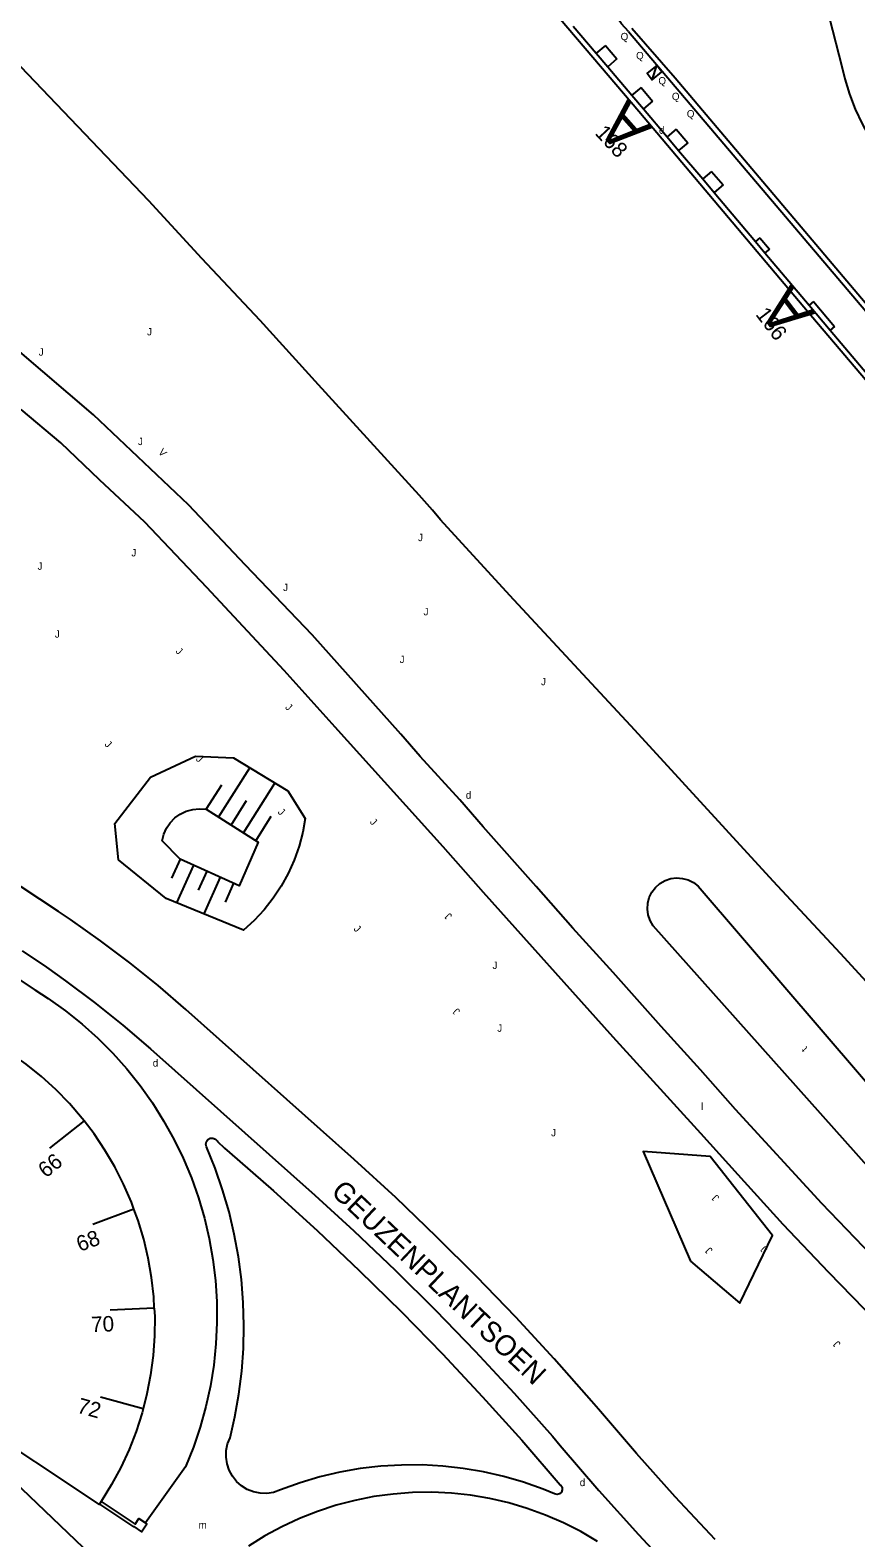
# Model space of a CAD drawing. Extents: x 134999 to 136502, y 457398 to 459002.
# Drawn here: x 135223.9 to 135280.2, y 458277.6 to 458380.2 of the extents above; entities that cross this region are included whole.
import ezdxf

# ---------------------------------------------------------------- set-up
doc = ezdxf.new("R2010")
doc.units = 0
for name, color, linetype in [('RI_DGTB_15', 7, 'Continuous'), ('RI_DGTB_18', 7, 'Continuous'), ('RI_DGTB_19', 7, 'Continuous'), ('RI_DGTB_2', 7, 'Continuous'), ('RI_DGTB_29', 7, 'Continuous'), ('RI_DGTB_30', 7, 'Continuous'), ('RI_DGTB_31', 7, 'Continuous'), ('RI_DGTB_35', 7, 'Continuous'), ('RI_DGTB_36', 7, 'Continuous'), ('RI_DGTB_37', 7, 'Continuous'), ('RI_DGTB_43', 7, 'Continuous'), ('RI_DGTB_53', 7, 'Continuous'), ('RI_DGTB_54', 7, 'Continuous'), ('RI_DGTB_58', 7, 'Continuous'), ('RI_DGTB_6', 7, 'Continuous')]:
    doc.layers.add(name, color=color, linetype=linetype)

msp = doc.modelspace()

# ---------------------------------------------------------------- linework, layer by layer
at = {"layer": 'RI_DGTB_15'}
for p, q in [((135227.585, 458305.978), (135225.24, 458304.108)), ((135230.987, 458299.971), (135228.177, 458298.923)), ((135232.372, 458293.22), (135229.375, 458293.092)), ((135231.609, 458286.361), (135228.719, 458287.166))]:
    msp.add_line(p, q, dxfattribs=at)
at = {"layer": 'RI_DGTB_18'}
for p, q in [((135236.755, 458326.656), (135238.878, 458330.015)), ((135238.446, 458325.587), (135240.591, 458328.981)), ((135235.91, 458327.19), (135236.965, 458328.858)), ((135237.601, 458326.121), (135238.655, 458327.789)), ((135239.291, 458325.053), (135240.346, 458326.721)), ((135234.13, 458323.8), (135233.546, 458322.504)), ((135235.042, 458323.389), (135233.886, 458320.821)), ((135235.954, 458322.979), (135235.37, 458321.683)), ((135236.866, 458322.568), (135235.738, 458320.064)), ((135237.777, 458322.158), (135237.194, 458320.862))]:
    msp.add_line(p, q, dxfattribs=at)
for points in [[(135233.18, 458321.11), (135229.93, 458323.74), (135229.69, 458326.23), (135232.12, 458329.37), (135235.19, 458330.8), (135237.76, 458330.69), (135241.47, 458328.45), (135242.66, 458326.56), (135242.489, 458325.627), (135242.233, 458324.669), (135241.901, 458323.735), (135241.495, 458322.83), (135241.018, 458321.961), (135240.472, 458321.133), (135239.861, 458320.352), (135239.189, 458319.623), (135238.46, 458318.95), (135233.18, 458321.11)], [(135232.92, 458325.05), (135233.028, 458325.49), (135233.211, 458325.904), (135233.464, 458326.279), (135233.779, 458326.605), (135234.146, 458326.869), (135234.554, 458327.066), (135234.99, 458327.187), (135235.441, 458327.23), (135235.892, 458327.193), (135235.91, 458327.19), (135239.455, 458324.949), (135238.15, 458321.99), (135234.13, 458323.8), (135232.92, 458325.05)]]:
    msp.add_lwpolyline(points, dxfattribs=at)
at = {"layer": 'RI_DGTB_19'}
msp.add_lwpolyline([(135268.91, 458296.42), (135272.26, 458293.56), (135274.5, 458298.17), (135270.25, 458303.55), (135265.69, 458303.88), (135268.91, 458296.42)], dxfattribs=at)
at = {"layer": 'RI_DGTB_2'}
msp.add_line((135228.757, 458280.051), (135228.647, 458279.885), dxfattribs=at)
for points in [[(135227.585, 458305.978), (135227.459, 458306.143), (135226.59, 458307.149), (135225.662, 458308.101), (135224.679, 458308.996), (135223.644, 458309.83), (135222.56, 458310.6), (135222.495, 458310.643)], [(135230.987, 458299.971), (135230.817, 458300.434), (135230.285, 458301.653), (135229.682, 458302.837), (135229.007, 458303.983), (135228.266, 458305.086), (135227.585, 458305.978)], [(135232.372, 458293.22), (135232.333, 458293.987), (135232.186, 458295.308), (135231.96, 458296.618), (135231.656, 458297.913), (135231.274, 458299.186), (135230.987, 458299.971)], [(135232.372, 458293.22), (135232.4, 458292.659), (135232.387, 458291.33), (135232.294, 458290.004), (135232.121, 458288.686), (135231.87, 458287.38), (135231.609, 458286.361)], [(135228.647, 458279.885), (135228.63, 458279.86), (135219.87, 458285.66), (135219.952, 458285.839)], [(135231.609, 458286.361), (135231.54, 458286.092), (135231.134, 458284.826), (135230.652, 458283.587), (135230.096, 458282.38), (135229.469, 458281.207), (135228.757, 458280.051)]]:
    msp.add_lwpolyline(points, dxfattribs=at)
at = {"layer": 'RI_DGTB_30'}
msp.add_line((135266.299, 458376.871), (135266.602, 458377.843), dxfattribs=at)
msp.add_lwpolyline([(135266.957, 458377.405), (135266.602, 458377.843), (135265.944, 458377.309), (135266.299, 458376.871), (135266.957, 458377.405)], dxfattribs=at)
at = {"layer": 'RI_DGTB_53'}
for p, q in [((135263.115, 458379.194), (135262.49, 458378.67)), ((135263.115, 458379.194), (135263.898, 458378.286)), ((135264.685, 458380.143), (135310.847, 458325.76)), ((135263.898, 458378.286), (135263.271, 458377.752)), ((135265.542, 458376.347), (135264.918, 458375.816)), ((135265.542, 458376.347), (135266.325, 458375.411)), ((135266.325, 458375.411), (135265.709, 458374.887)), ((135267.926, 458373.493), (135267.318, 458372.98)), ((135267.926, 458373.493), (135268.715, 458372.584)), ((135268.715, 458372.584), (135268.094, 458372.06)), ((135270.348, 458370.628), (135269.737, 458370.112)), ((135270.348, 458370.628), (135271.135, 458369.711)), ((135271.135, 458369.711), (135270.516, 458369.189)), ((135273.638, 458366.108), (135273.333, 458365.851)), ((135273.638, 458366.108), (135274.291, 458365.342)), ((135274.291, 458365.342), (135273.982, 458365.081)), ((135277.298, 458361.763), (135276.996, 458361.509)), ((135277.298, 458361.763), (135278.727, 458360.067)), ((135278.727, 458360.067), (135278.431, 458359.816))]:
    msp.add_line(p, q, dxfattribs=at)
for points in [[(135264.685, 458380.143), (135264.213, 458380.681), (135263.803, 458381.267), (135263.462, 458381.896), (135263.192, 458382.559), (135262.999, 458383.248), (135262.883, 458383.954), (135262.847, 458384.669), (135262.89, 458385.383), (135262.979, 458385.932)], [(135277.479, 458384.612), (135279.248, 458377.677), (135279.421, 458376.936), (135279.737, 458375.882), (135280.129, 458374.854), (135280.594, 458373.858), (135281.131, 458372.898), (135281.736, 458371.979), (135282.406, 458371.107), (135285.299, 458367.687), (135297.458, 458353.401), (135306.933, 458342.169), (135315.503, 458332.045), (135324.897, 458320.817), (135334.398, 458309.468), (135342.807, 458299.356), (135351.41, 458288.975), (135360.486, 458278.002), (135369.277, 458267.496), (135378.285, 458256.715), (135388.432, 458244.552), (135397.612, 458233.751), (135400.748, 458230.047)], [(135282.179, 458360.065), (135267.854, 458376.969), (135264.913, 458380.367)], [(135270.576, 458277.467), (135267.87, 458280.37), (135265.222, 458283.326), (135262.635, 458286.336), (135262.17, 458286.89), (135259.616, 458289.771), (135257.003, 458292.598), (135254.332, 458295.37), (135251.604, 458298.086), (135248.82, 458300.745), (135245.981, 458303.345), (135234.52, 458313.56), (135232.634, 458315.184), (135230.696, 458316.746), (135228.709, 458318.245), (135226.675, 458319.679), (135225.84, 458320.24), (135207.94, 458332.03)], [(135220.42, 458317.42), (135224.24, 458314.89), (135225.151, 458314.305), (135226.325, 458313.468), (135227.451, 458312.567), (135228.525, 458311.604), (135229.544, 458310.584), (135230.504, 458309.509), (135231.404, 458308.383), (135232.24, 458307.208), (135233.009, 458305.988), (135233.71, 458304.728), (135234.34, 458303.431), (135234.897, 458302.101), (135235.379, 458300.742), (135235.785, 458299.359), (135236.114, 458297.955), (135236.364, 458296.535), (135236.535, 458295.103), (135236.627, 458293.664), (135236.639, 458292.223), (135236.57, 458290.782), (135236.422, 458289.348), (135236.195, 458287.924), (135235.889, 458286.515), (135235.505, 458285.125), (135235.045, 458283.759), (135234.51, 458282.42), (135231.766, 458278.593)], [(135223.37, 458317.56), (135225.02, 458316.44), (135226.323, 458315.52), (135228.305, 458314.039), (135230.238, 458312.495), (135232.12, 458310.89), (135243.32, 458300.92), (135245.967, 458298.496), (135248.782, 458295.815), (135251.54, 458293.077), (135254.242, 458290.283), (135256.886, 458287.433), (135259.498, 458284.498), (135260.034, 458283.86), (135262.664, 458280.805), (135265.354, 458277.802), (135268.103, 458274.853)], [(135235.92, 458304.21), (135235.885, 458304.385), (135235.92, 458304.563), (135236.027, 458304.709), (135236.185, 458304.795), (135236.366, 458304.805), (135236.534, 458304.738), (135236.656, 458304.605), (135236.67, 458304.58), (135237.15, 458304.12), (135237.489, 458303.83), (135240.501, 458301.203), (135243.46, 458298.516), (135246.364, 458295.77), (135249.213, 458292.967), (135252.005, 458290.107), (135254.739, 458287.192), (135257.415, 458284.222), (135260.03, 458281.2), (135260.063, 458281.171), (135260.154, 458281.027), (135260.171, 458280.857), (135260.109, 458280.697), (135259.982, 458280.582), (135259.818, 458280.537), (135259.65, 458280.58), (135258.861, 458280.899), (135257.534, 458281.367), (135256.182, 458281.759), (135254.811, 458282.073), (135253.424, 458282.309), (135252.025, 458282.465), (135250.62, 458282.542), (135249.213, 458282.539), (135247.809, 458282.456), (135246.411, 458282.293), (135245.025, 458282.051), (135243.655, 458281.731), (135242.305, 458281.334), (135240.98, 458280.86), (135240.487, 458280.678), (135240.035, 458280.61), (135239.578, 458280.622), (135239.131, 458280.714), (135238.705, 458280.882), (135238.316, 458281.121), (135237.974, 458281.425), (135237.691, 458281.783), (135237.474, 458282.185), (135237.33, 458282.619), (135237.264, 458283.071), (135237.278, 458283.528), (135237.371, 458283.976), (135237.54, 458284.4), (135237.867, 458285.828), (135238.14, 458287.368), (135238.335, 458288.921), (135238.45, 458290.481), (135238.484, 458292.046), (135238.439, 458293.61), (135238.314, 458295.169), (135238.11, 458296.721), (135237.826, 458298.259), (135237.465, 458299.782), (135237.025, 458301.283), (135236.51, 458302.761), (135235.92, 458304.21)], [(135243.26, 458261.99), (135229.63, 458274.9), (135215.48, 458288.41)], [(135262.566, 458277.334), (135261.425, 458278.004), (135260.246, 458278.603), (135259.032, 458279.13), (135257.789, 458279.582), (135256.521, 458279.959), (135255.232, 458280.258), (135253.927, 458280.478), (135252.612, 458280.62), (135251.29, 458280.682), (135249.968, 458280.664), (135248.648, 458280.566), (135247.337, 458280.388), (135246.039, 458280.131), (135244.759, 458279.797), (135243.502, 458279.386), (135242.271, 458278.899), (135241.073, 458278.339), (135239.91, 458277.708), (135238.788, 458277.008)], [(135228.647, 458279.885), (135230.961, 458278.336), (135230.97, 458278.35), (135231.51, 458277.99), (135231.86, 458278.53), (135231.766, 458278.593)], [(135228.757, 458280.051), (135231.07, 458278.504), (135231.32, 458278.89), (135231.766, 458278.593)]]:
    msp.add_lwpolyline(points, dxfattribs=at)
at = {"layer": 'RI_DGTB_54'}
for points in [[(135304.544, 458275.009), (135301.376, 458277.656), (135297.84, 458280.96), (135295.422, 458283.168), (135292.622, 458285.683), (135287.436, 458290.475), (135281.26, 458296.808), (135277.865, 458300.347), (135271.983, 458306.748), (135269.583, 458309.452), (135266.912, 458312.404), (135263.631, 458316.076), (135260.883, 458319.085), (135258.387, 458321.937), (135254.785, 458325.991), (135253.185, 458327.842), (135250.492, 458330.783), (135249.163, 458332.316), (135243.121, 458339.071), (135238.589, 458343.809), (135234.71, 458347.915), (135228.241, 458354.047), (135223.042, 458358.48)], [(135299.804, 458275.198), (135296.75, 458277.788), (135291.552, 458282.39), (135289.292, 458284.561), (135286.568, 458287.247), (135283.979, 458289.837), (135278.324, 458295.66), (135275.227, 458298.918), (135272.149, 458302.297), (135269.617, 458305.11), (135263.628, 458311.675), (135254.798, 458321.532), (135252.059, 458324.638), (135244.691, 458332.781), (135241.232, 458336.632), (135235.957, 458342.287), (135231.736, 458346.737), (135228.639, 458349.634), (135225.997, 458352.143), (135223.312, 458354.423)]]:
    msp.add_lwpolyline(points, dxfattribs=at)
at = {"layer": 'RI_DGTB_58'}
for p, q in [((135262.49, 458378.67), (135263.271, 458377.752)), ((135264.918, 458375.816), (135265.709, 458374.887)), ((135267.318, 458372.98), (135268.094, 458372.06)), ((135269.737, 458370.112), (135270.516, 458369.189)), ((135273.333, 458365.851), (135273.982, 458365.081)), ((135276.996, 458361.509), (135278.431, 458359.816))]:
    msp.add_line(p, q, dxfattribs=at)
for points in [[(135257.591, 458392.934), (135256.461, 458385.195), (135257.423, 458384.095), (135265.384, 458374.739), (135277.247, 458360.679), (135287.755, 458348.307), (135300.354, 458333.357), (135316.37, 458314.365), (135323.776, 458305.621), (135345.64, 458279.775), (135348.27, 458276.674), (135363.714, 458258.421), (135376.067, 458243.88), (135383.651, 458234.915)], [(135350.985, 458235.875), (135343.864, 458244.072), (135326.709, 458264.062), (135323.357, 458267.938), (135320.711, 458271.056), (135314.745, 458277.961), (135311.343, 458281.773), (135308.226, 458285.222), (135299.449, 458295.048), (135297.526, 458297.097), (135294.244, 458300.763), (135283.169, 458312.975), (135279.131, 458317.36), (135274.529, 458322.304), (135265.107, 458332.575), (135256.597, 458341.748), (135251.884, 458346.89), (135251.322, 458347.558), (135250.417, 458348.59), (135243.555, 458356.091), (135239.588, 458360.464), (135235.602, 458364.705), (135232.009, 458368.613), (135216.479, 458384.861)], [(135260.922, 458380.512), (135262.49, 458378.67)], [(135263.271, 458377.752), (135264.918, 458375.816)], [(135265.709, 458374.887), (135267.318, 458372.98)], [(135268.094, 458372.06), (135269.737, 458370.112)], [(135270.516, 458369.189), (135273.333, 458365.851)], [(135273.982, 458365.081), (135276.996, 458361.509)], [(135278.431, 458359.816), (135281.43, 458356.285)], [(135266.356, 458319.263), (135266.152, 458319.612), (135266.02, 458319.994), (135265.966, 458320.395), (135265.991, 458320.798), (135266.095, 458321.189), (135266.274, 458321.552), (135266.521, 458321.872), (135266.826, 458322.138), (135267.177, 458322.339), (135267.56, 458322.467), (135267.961, 458322.517), (135268.365, 458322.487), (135268.754, 458322.379), (135269.115, 458322.196), (135269.433, 458321.946), (135269.567, 458321.804), (135288.802, 458299.402)], [(135283.544, 458299.986), (135266.356, 458319.263)]]:
    msp.add_lwpolyline(points, dxfattribs=at)

# ---------------------------------------------------------------- texts
at = {"layer": 'RI_DGTB_29'}
msp.add_text('d', height=0.5, dxfattribs=at).set_placement((135266.762, 458373.189))
for p in [(135253.6, 458327.91), (135232.27, 458309.67), (135261.36, 458281.1)]:
    msp.add_text('d', height=0.5, rotation=359.99965, dxfattribs=at).set_placement(p)
at = {"layer": 'RI_DGTB_30'}
msp.add_text('V', height=0.5, rotation=313.56737, dxfattribs=at).set_placement((135232.607, 458351.47))
at = {"layer": 'RI_DGTB_31'}
for p in [(135264.147, 458379.561), (135264.147, 458379.561), (135265.198, 458378.262), (135265.198, 458378.262), (135266.719, 458376.55), (135266.719, 458376.55), (135267.639, 458375.484), (135267.639, 458375.484), (135268.655, 458374.302), (135268.655, 458374.302)]:
    msp.add_text('Q', height=0.5, dxfattribs=at).set_placement(p)
for rotation, p in [(359.99965, (135231.88, 458359.46)), (359.99965, (135224.5, 458358.08)), (359.99965, (135231.26, 458351.99)), (359.99965, (135250.34, 458345.45)), (359.99965, (135230.81, 458344.41)), (359.99965, (135224.42, 458343.5)), (359.99965, (135241.15, 458342.05)), (359.99965, (135250.72, 458340.4)), (359.99965, (135225.6, 458338.88)), (315.92163, (135233.783, 458337.91)), (359.99965, (135249.09, 458337.15)), (359.99965, (135258.72, 458335.64)), (315.92163, (135241.251, 458334.096)), (315.92163, (135228.949, 458331.572)), (315.92163, (135235.168, 458330.571)), (315.92163, (135240.749, 458326.963)), (315.92163, (135247.025, 458326.287)), (136.33581, (135252.699, 458319.954)), (315.92163, (135245.92, 458319.009)), (359.99965, (135255.42, 458316.32)), (136.33581, (135253.246, 458313.473)), (359.99965, (135255.74, 458312.04)), (359.99965, (135259.41, 458304.92)), (136.33581, (135270.901, 458300.775)), (136.33581, (135270.452, 458297.196)), (136.33581, (135274.207, 458297.288)), (132.33195, (135279.168, 458290.806))]:
    msp.add_text('J', height=0.5, rotation=rotation, dxfattribs=at).set_placement(p)
at = {"layer": 'RI_DGTB_35'}
msp.add_text('72', height=1.054, rotation=344.4535, dxfattribs=at).set_placement((135227.05, 458286.121))
at = {"layer": 'RI_DGTB_36'}
for s, rotation, p in [('168', 312.7974, (135262.348, 458373.191)), ('166', 307.3774, (135273.298, 458360.879)), ('66', 38.5679, (135224.988, 458302.048)), ('68', 20.4654, (135227.305, 458297.046)), ('70', 2.462, (135228.089, 458291.581))]:
    msp.add_text(s, height=1.054, rotation=rotation, dxfattribs=at).set_placement(p)
at = {"layer": 'RI_DGTB_37'}
for s, p in [('GEUZENPLANTSOEN', (135244.343, 458301.056)), ('ADRIAAN MENNINCKKWARTIER', (135219.16, 458279.244))]:
    msp.add_text(s, height=1.4, rotation=316.55399, dxfattribs=at).set_placement(p)
at = {"layer": 'RI_DGTB_43'}
for s, rotation, p in [('t', 132.59733, (135276.909, 458310.941)), ('m', 359.99965, (135235.39, 458278.21))]:
    msp.add_text(s, height=0.5, rotation=rotation, dxfattribs=at).set_placement(p)
msp.add_text('l', height=0.5, dxfattribs=at).set_placement((135269.633, 458306.714))
at = {"layer": 'RI_DGTB_6'}
for rotation, p in [(131.60094, (135266.389, 458373.598)), (127.36123, (135277.389, 458360.916))]:
    msp.add_text('A', height=3, rotation=rotation, dxfattribs=at).set_placement(p)

doc.saveas('drawing.dxf')
